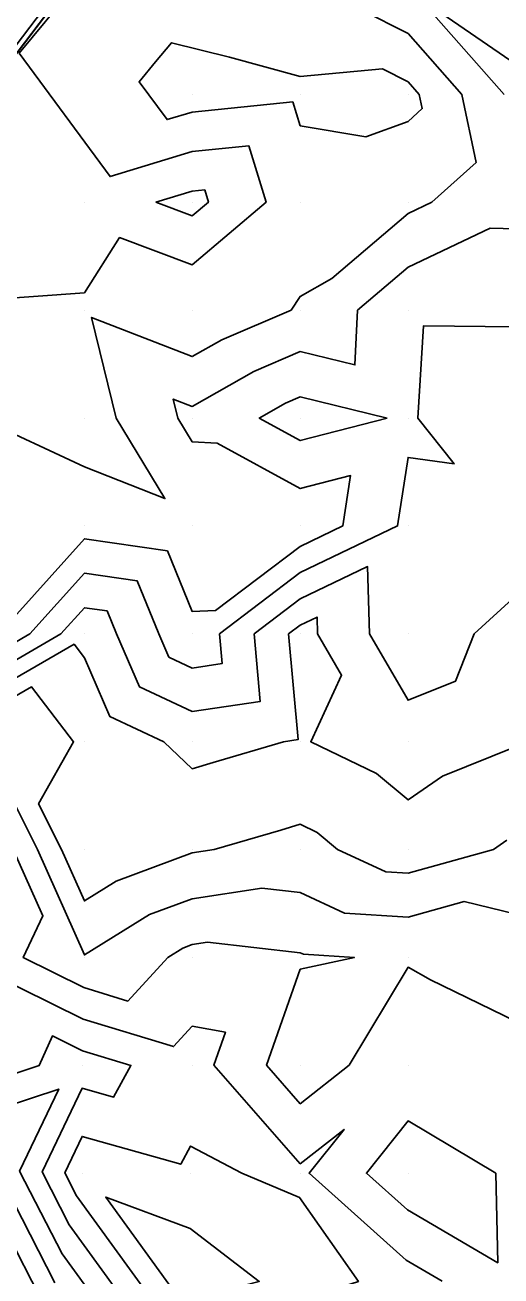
# Model space of a CAD drawing. Extents: x 2188792 to 2191981, y 386090 to 389710.
# Drawn here: x 2189624.7 to 2189668.8, y 386740.6 to 386856.5 of the extents above; entities that cross this region are included whole.
import ezdxf

# ---------------------------------------------------------------- set-up
doc = ezdxf.new("R2010")
doc.units = 0
for name, color, linetype in [('DTM Contours Major', 7, 'Continuous'), ('DTM Contours Minor', 7, 'Continuous'), ('Exist DTM QL2 LIDAR Elevation Point', 7, 'Continuous'), ('PH Exist DTM Breakline', 7, 'Continuous')]:
    doc.layers.add(name, color=color, linetype=linetype)

msp = doc.modelspace()

# ---------------------------------------------------------------- linework, layer by layer
at = {"layer": 'DTM Contours Major'}
for points in [[(2189670.23, 386803.67), (2189666.35, 386800.1), (2189664.63, 386795.7), (2189660.23, 386793.94), (2189656.65, 386800.1), (2189656.47, 386806.34), (2189650.23, 386803.35), (2189645.96, 386800.1), (2189646.51, 386793.82), (2189640.23, 386792.89), (2189635.33, 386795.2), (2189633.21, 386800.1), (2189632.34, 386802.22), (2189630.23, 386802.52), (2189628.05, 386800.1), (2189620.23, 386795.57)], [(2189663.4, 386740.08), (2189660.06, 386742.04), (2189651.06, 386750.1), (2189654.3, 386754.16), (2189650.23, 386750.97), (2189642.23, 386760.1), (2189643.3, 386763.17), (2189640.23, 386763.72), (2189638.5, 386761.83), (2189630.11, 386764.38), (2189621.41, 386768.68), (2189620.02, 386765.54), (2189616.67, 386763.42), (2189610.02, 386760.19), (2189609.8, 386760.08), (2189609.96, 386760.02), (2189610.02, 386759.94), (2189616.23, 386756.29), (2189611.16, 386750.11), (2189611.75, 386741.79), (2189611.03, 386739.13)], [(2189629.5, 386748.01), (2189628.41, 386750.13), (2189630.02, 386753.51), (2189639.16, 386750.93), (2189640.07, 386752.61), (2189644.81, 386750.09), (2189650.18, 386747.84), (2189655.63, 386740.07), (2189649.9, 386738.23), (2189649.3, 386738.81), (2189640.6, 386736.58), (2189638.13, 386737.84), (2189636.54, 386738.29), (2189629.5, 386748.01)]]:
    msp.add_lwpolyline(points, dxfattribs=at)
at = {"layer": 'DTM Contours Minor'}
for points in [[(2189628.76, 386860.3), (2189624, 386853.99), (2189623.99, 386853.98), (2189621.4, 386850.54), (2189619.57, 386847.42), (2189615.94, 386841.23), (2189621.18, 386831.06), (2189630.23, 386831.73), (2189633.49, 386836.84), (2189640.23, 386834.32), (2189647.07, 386840.11), (2189645.47, 386845.34), (2189640.23, 386844.81), (2189632.61, 386842.49), (2189624.2, 386853.93), (2189629.17, 386859.95)], [(2189651.65, 386860.11), (2189660.23, 386855.76), (2189665.2, 386850.11), (2189666.53, 386843.81), (2189662.42, 386840.11), (2189660.23, 386839.07), (2189653.17, 386833.05), (2189650.23, 386831.38), (2189649.38, 386830.1), (2189642.98, 386827.36), (2189640.23, 386825.8), (2189630.89, 386829.44), (2189633.18, 386820.1), (2189637.7, 386812.64), (2189630.23, 386815.59), (2189620.54, 386820.1)], [(2189628.29, 386860.5), (2189623.9, 386854.67)], [(2189670.23, 386852.87), (2189661.2, 386859.14), (2189669.14, 386850.11)], [(2189649.55, 386849.43), (2189640.23, 386848.48), (2189637.89, 386847.77), (2189635.3, 386851.28), (2189636.83, 386853.13), (2189638.29, 386854.9), (2189643.69, 386853.56), (2189650.23, 386851.76), (2189657.85, 386852.49), (2189660.23, 386851.28), (2189661.27, 386850.11), (2189661.54, 386848.8), (2189660.23, 386847.61), (2189656.31, 386846.18), (2189650.23, 386847.21), (2189649.55, 386849.43)], [(2189636.84, 386840.11), (2189640.23, 386841.14), (2189641.38, 386841.25), (2189641.73, 386840.11), (2189640.23, 386838.84), (2189636.84, 386840.11)], [(2189670.23, 386837.66), (2189667.82, 386837.7), (2189660.23, 386834.11), (2189655.53, 386830.1), (2189655.3, 386825.04), (2189650.23, 386826.27), (2189645.92, 386824.42), (2189640.23, 386821.18), (2189638.46, 386821.87), (2189638.9, 386820.1), (2189640.23, 386817.9), (2189642.54, 386817.79), (2189650.23, 386813.57), (2189654.9, 386814.77), (2189654.17, 386810.1), (2189650.23, 386808.21), (2189642.39, 386802.26), (2189640.23, 386802.16), (2189637.93, 386807.8), (2189630.23, 386808.92), (2189622.3, 386800.1)], [(2189670.23, 386828.56), (2189661.67, 386828.67), (2189661.12, 386820.1), (2189664.49, 386815.85), (2189660.23, 386816.46), (2189659.25, 386810.1), (2189650.23, 386805.78), (2189642.75, 386800.1), (2189642.99, 386797.34), (2189640.23, 386796.93), (2189638.07, 386797.94), (2189637.14, 386800.1), (2189635.13, 386805.01), (2189630.23, 386805.72), (2189625.18, 386800.1), (2189620.23, 386797.24)], [(2189658.3, 386820.1), (2189650.23, 386822.07), (2189648.86, 386821.48), (2189646.44, 386820.1), (2189650.23, 386818.02), (2189658.3, 386820.1)], [(2189670.23, 386789.65), (2189663.43, 386786.91), (2189660.23, 386784.7), (2189657.29, 386787.16), (2189651.2, 386790.1), (2189654.06, 386796.27), (2189651.84, 386800.1), (2189651.79, 386801.66), (2189650.23, 386800.91), (2189649.16, 386800.1), (2189650.03, 386790.3), (2189648.67, 386790.1), (2189642.17, 386788.16), (2189640.23, 386787.6), (2189637.58, 386790.1), (2189632.58, 386792.45), (2189630.23, 386797.89), (2189629.27, 386799.14), (2189620.23, 386793.91)], [(2189669.37, 386780.96), (2189668.13, 386780.1), (2189660.23, 386777.9), (2189658.16, 386778.03), (2189653.7, 386780.1), (2189651.81, 386781.68), (2189650.23, 386782.45), (2189648.42, 386781.91), (2189642.27, 386780.1), (2189640.23, 386779.79), (2189633.17, 386777.16), (2189630.23, 386775.34), (2189628.11, 386780.1), (2189625.98, 386784.34), (2189629.23, 386790.1), (2189625.32, 386795.19), (2189620.23, 386792.24)], [(2189670.23, 386774.11), (2189665.42, 386775.29), (2189660.23, 386773.84), (2189654.34, 386774.21), (2189650.23, 386776.13), (2189646.66, 386776.53), (2189640.23, 386775.54), (2189636.26, 386774.07), (2189630.23, 386770.33), (2189625.87, 386780.1), (2189621.51, 386788.82)], [(2189670.23, 386764.17), (2189662.32, 386768.01), (2189660.23, 386769.19), (2189654.76, 386760.1), (2189650.23, 386756.54), (2189647.11, 386760.1), (2189650.23, 386769.01), (2189655.25, 386770.1), (2189650.53, 386770.4), (2189650.23, 386770.54), (2189641.64, 386771.51), (2189640.23, 386771.29), (2189639.36, 386770.97), (2189637.95, 386770.1), (2189634.27, 386766.06), (2189630.17, 386767.31), (2189624.56, 386770.09), (2189626.38, 386773.95), (2189623.63, 386780.1)], [(2189634.63, 386737.31), (2189628.83, 386745.32), (2189626.32, 386750.21), (2189630.02, 386757.98), (2189632.94, 386757.15), (2189634.54, 386760.09), (2189630.05, 386761.45), (2189627.27, 386762.83), (2189626.05, 386760.08), (2189620.1, 386758.12), (2189613.6, 386750.19), (2189614.03, 386744.06), (2189612.36, 386737.88)], [(2189632.73, 386736.33), (2189628.16, 386742.63), (2189624.23, 386750.28), (2189627.85, 386757.89), (2189620.22, 386755.38), (2189616.03, 386750.27), (2189616.31, 386746.32), (2189613.7, 386736.63)], [(2189660.16, 386746.7), (2189656.37, 386750.1), (2189660.23, 386754.95), (2189668.37, 386750.1), (2189668.54, 386741.79), (2189660.16, 386746.7)], [(2189627.49, 386739.94), (2189622.14, 386750.35), (2189623.76, 386753.76), (2189620.34, 386752.63), (2189618.47, 386750.35), (2189618.59, 386748.58), (2189615.03, 386735.39)], [(2189626.82, 386737.25), (2189620.97, 386748.62), (2189620.23, 386748.45), (2189616.36, 386734.14)], [(2189638.45, 386739.27), (2189632.21, 386747.88), (2189640.02, 386744.97), (2189646.44, 386740.07), (2189640.28, 386738.49), (2189639.16, 386739.07), (2189638.45, 386739.27)]]:
    msp.add_lwpolyline(points, dxfattribs=at)
at = {"layer": 'Exist DTM QL2 LIDAR Elevation Point'}
for p, q in [((2189640.23, 386850.11), (2189640.23, 386850.11)), ((2189650.23, 386850.11), (2189650.23, 386850.11)), ((2189660.23, 386850.11), (2189660.23, 386850.11)), ((2189630.23, 386840.11), (2189630.23, 386840.11)), ((2189640.23, 386840.11), (2189640.23, 386840.11)), ((2189650.23, 386840.11), (2189650.23, 386840.11)), ((2189660.23, 386840.11), (2189660.23, 386840.11)), ((2189630.23, 386830.1), (2189630.23, 386830.1)), ((2189640.23, 386830.1), (2189640.23, 386830.1)), ((2189650.23, 386830.1), (2189650.23, 386830.1)), ((2189660.23, 386830.1), (2189660.23, 386830.1)), ((2189630.23, 386820.1), (2189630.23, 386820.1)), ((2189640.23, 386820.1), (2189640.23, 386820.1)), ((2189650.23, 386820.1), (2189650.23, 386820.1)), ((2189660.23, 386820.1), (2189660.23, 386820.1)), ((2189630.23, 386810.1), (2189630.23, 386810.1)), ((2189640.23, 386810.1), (2189640.23, 386810.1)), ((2189650.23, 386810.1), (2189650.23, 386810.1)), ((2189660.23, 386810.1), (2189660.23, 386810.1)), ((2189630.23, 386800.1), (2189630.23, 386800.1)), ((2189640.23, 386800.1), (2189640.23, 386800.1)), ((2189650.23, 386800.1), (2189650.23, 386800.1)), ((2189660.23, 386800.1), (2189660.23, 386800.1)), ((2189630.23, 386790.1), (2189630.23, 386790.1)), ((2189640.23, 386790.1), (2189640.23, 386790.1)), ((2189650.23, 386790.1), (2189650.23, 386790.1)), ((2189660.23, 386790.1), (2189660.23, 386790.1)), ((2189630.23, 386780.1), (2189630.23, 386780.1)), ((2189640.23, 386780.1), (2189640.23, 386780.1)), ((2189650.23, 386780.1), (2189650.23, 386780.1)), ((2189660.23, 386780.1), (2189660.23, 386780.1)), ((2189630.23, 386770.1), (2189630.23, 386770.1)), ((2189640.23, 386770.1), (2189640.23, 386770.1)), ((2189650.23, 386770.1), (2189650.23, 386770.1)), ((2189660.23, 386770.1), (2189660.23, 386770.1)), ((2189630.02, 386760.08), (2189630.02, 386760.08)), ((2189640.23, 386760.1), (2189640.23, 386760.1)), ((2189650.23, 386760.1), (2189650.23, 386760.1)), ((2189660.23, 386760.1), (2189660.23, 386760.1)), ((2189630.02, 386750.08), (2189630.02, 386750.08)), ((2189640.02, 386750.08), (2189640.02, 386750.08)), ((2189650.23, 386750.1), (2189650.23, 386750.1)), ((2189660.23, 386750.1), (2189660.23, 386750.1))]:
    msp.add_line(p, q, dxfattribs=at)
at = {"layer": 'PH Exist DTM Breakline'}
msp.add_lwpolyline([(2189633.56, 386866.6), (2189628.78, 386860.29), (2189624, 386853.97), (2189619.22, 386847.66), (2189614.44, 386841.34)], dxfattribs=at)

doc.saveas('drawing.dxf')
